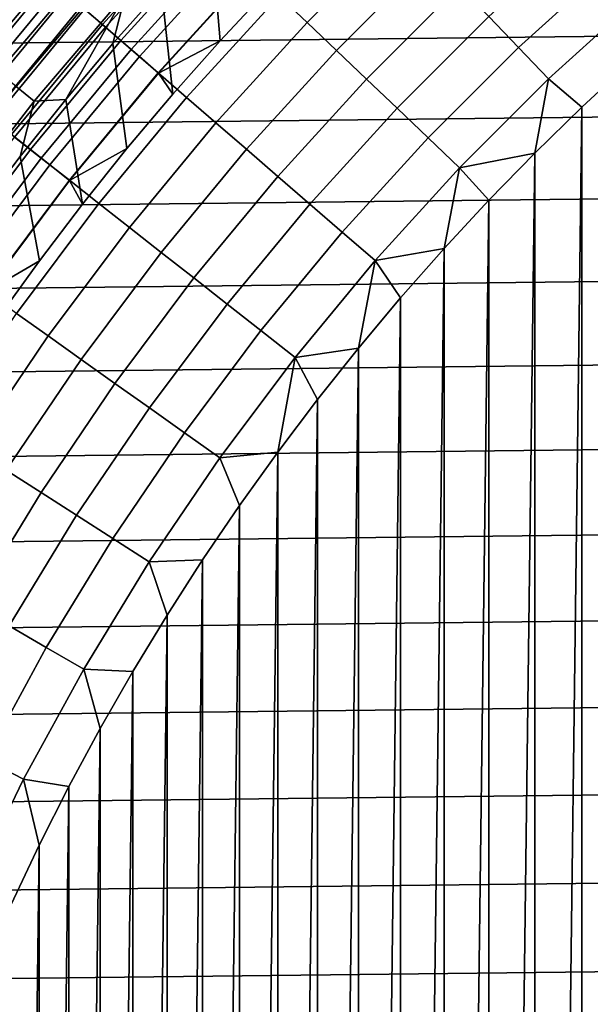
# Model space of a CAD drawing. Header units: metres. Extents: x -109 to 109, y -342 to 66.
# Tile 227 of 512: x -15.39 to -11.65, y 6.45 to 12.9. Entities that reach past the tile are written whole.
import ezdxf

# ---------------------------------------------------------------- set-up
doc = ezdxf.new("R2010")
doc.units = ezdxf.units.M
doc.layers.add('solid_K_24_62_16_000B91', color=7, linetype='CONTINUOUS')

msp = doc.modelspace()

# ---------------------------------------------------------------- linework, layer by layer
at = {"layer": 'solid_K_24_62_16_000B91'}
for points in [[(-13.760678, 13.101286, -31), (-14.078087, 12.759603, -31), (-14.136222, 13.452201, -31), (-13.801888, 13.795015, -31)], [(22.643448, 13.701851, 84.926178), (-22.950981, 13.182799, 84.926178), (-23.246618, 12.656891, 84.926178), (22.950975, 13.182808, 84.926178)], [(-14.986851, 12.98618, -65.826408), (-14.351969, 13.684574, -65.826408), (-14.200665, 13.540306, -66.021317), (-14.828854, 12.849275, -66.021317)], [(-13.691962, 13.05526, -66.509895), (-13.05526, 13.691962, -66.509895), (-12.878916, 13.507019, -66.637932), (-13.507019, 12.878916, -66.637932)], [(-15.962603, 12.905619, -30.687834), (-15.340142, 13.639638, -30.687834), (-15.24253, 13.552846, -30.768835), (-15.861029, 12.823498, -30.768835)], [(-14.84837, 12.866186, -31.107615), (-14.219354, 13.558126, -31.107615), (-14.330963, 13.664546, -31.167591), (-14.964916, 12.967174, -31.167591)], [(-15.861029, 12.823498, -30.768835), (-15.24253, 13.552846, -30.768835), (-15.140109, 13.461778, -30.8384), (-15.754452, 12.737331, -30.8384)], [(-14.728476, 12.762297, -31.060593), (-14.104539, 13.44865, -31.060593), (-14.219354, 13.558126, -31.107615), (-14.84837, 12.866186, -31.107615)], [(-14.828854, 12.849275, -66.021317), (-14.200665, 13.540306, -66.021317), (-14.039673, 13.386801, -66.200798), (-14.66074, 12.703604, -66.200798)], [(-13.507019, 12.878916, -66.637932), (-12.878916, 13.507019, -66.637932), (-12.696713, 13.315929, -66.747398), (-13.315929, 12.696713, -66.747398)], [(-12.318476, 12.919246, -66.908463), (-11.6898, 13.490749, -66.908463), (-11.505603, 13.278173, -66.959244), (-12.124372, 12.715675, -66.959244)], [(-15.754452, 12.737331, -30.8384), (-15.140109, 13.461778, -30.8384), (-15.033626, 13.3671, -30.896017), (-15.643649, 12.647748, -30.896017)], [(-14.606054, 12.656218, -31.026844), (-13.987304, 13.336866, -31.026844), (-14.104539, 13.44865, -31.060593), (-14.728476, 12.762297, -31.060593)], [(-14.078087, 12.759603, -31), (-14.386959, 12.410292, -31), (-14.462019, 13.101319, -31), (-14.136222, 13.452201, -31)], [(-15.998906, 12.581679, -31.527544), (-15.382125, 13.328687, -31.527544), (-15.470611, 13.40536, -31.644464), (-16.09094, 12.654056, -31.644464)], [(-15.643649, 12.647748, -30.896017), (-15.033626, 13.3671, -30.896017), (-14.923859, 13.2695, -30.941269), (-15.529427, 12.5554, -30.941269)], [(-14.66074, 12.703604, -66.200798), (-14.039673, 13.386801, -66.200798), (-13.869816, 13.224843, -66.36393), (-14.48337, 12.549911, -66.36393)], [(-16.00956, 12.590056, -65.159439), (-15.392366, 13.337562, -65.159439), (-15.269329, 13.230948, -65.394363), (-15.881588, 12.489419, -65.394363)], [(-15.89959, 12.503576, -31.420704), (-15.286637, 13.245947, -31.420704), (-15.382125, 13.328687, -31.527544), (-15.998906, 12.581679, -31.527544)], [(-13.987304, 13.336866, -31.026844), (-14.606054, 12.656218, -31.026844), (-14.481943, 12.548676, -31.006601), (-13.86845, 13.22354, -31.006601)], [(-13.315929, 12.696713, -66.747398), (-12.696713, 13.315929, -66.747398), (-12.509582, 13.119672, -66.83773), (-13.119672, 12.509582, -66.83773)], [(-15.793673, 12.420281, -31.324673), (-15.184802, 13.157706, -31.324673), (-15.286637, 13.245947, -31.420704), (-15.89959, 12.503576, -31.420704)], [(-15.881588, 12.489419, -65.394363), (-15.269329, 13.230948, -65.394363), (-15.133926, 13.113622, -65.617065), (-15.740756, 12.378668, -65.617065)], [(-15.529427, 12.5554, -30.941269), (-14.923859, 13.2695, -30.941269), (-14.811605, 13.169691, -30.973827), (-15.41262, 12.460962, -30.973827)], [(-12.124372, 12.715675, -66.959244), (-11.505603, 13.278173, -66.959244), (-11.319501, 13.063401, -66.989807), (-11.928262, 12.510001, -66.989807)], [(22.950975, 13.182808, 84.926178), (-23.246618, 12.656891, 84.926178), (-23.530222, 12.124351, 84.926178), (23.246613, 12.6569, 84.926178)], [(-15.41262, 12.460962, -30.973827), (-14.811605, 13.169691, -30.973827), (-14.697687, 13.0684, -30.993452), (-15.294078, 12.365123, -30.993452)], [(-14.48337, 12.549911, -66.36393), (-13.869816, 13.224843, -66.36393), (-13.691962, 13.05526, -66.509895), (-14.297648, 12.388983, -66.509895)], [(-13.86845, 13.22354, -31.006601), (-14.481943, 12.548676, -31.006601), (-14.078087, 12.759603, -31), (-13.760678, 13.101286, -31)], [(-15.681876, 12.332364, -31.240108), (-15.077317, 13.064569, -31.240108), (-15.184802, 13.157706, -31.324673), (-15.793673, 12.420281, -31.324673)], [(-15.740756, 12.378668, -65.617065), (-15.133926, 13.113622, -65.617065), (-14.986851, 12.98618, -65.826408), (-15.587784, 12.258368, -65.826408)], [(-14.386959, 12.410292, -31), (-14.687203, 12.053467, -31), (-14.779131, 12.742518, -31), (-14.462019, 13.101319, -31)], [(-14.697687, 13.0684, -30.993452), (-14.462019, 13.101319, -31), (-14.779131, 12.742518, -31)], [(-13.119672, 12.509582, -66.83773), (-12.509582, 13.119672, -66.83773), (-12.318476, 12.919246, -66.908463), (-12.919246, 12.318476, -66.908463)], [(-15.564969, 12.240427, -31.167591), (-14.964916, 12.967174, -31.167591), (-15.077317, 13.064569, -31.240108), (-15.681876, 12.332364, -31.240108)], [(-15.294078, 12.365123, -30.993452), (-14.697687, 13.0684, -30.993452), (-15.087294, 12.376111, -31)], [(-14.697687, 13.0684, -30.993452), (-14.779131, 12.742518, -31), (-15.087294, 12.376111, -31)], [(-14.297648, 12.388983, -66.509895), (-13.691962, 13.05526, -66.509895), (-13.507019, 12.878916, -66.637932), (-14.104524, 12.221639, -66.637932)], [(-11.928262, 12.510001, -66.989807), (-11.319501, 13.063401, -66.989807), (-11.392727, 12.617677, -67), (-11.708852, 12.324883, -67)], [(-15.587784, 12.258368, -65.826408), (-14.986851, 12.98618, -65.826408), (-14.828854, 12.849275, -66.021317), (-15.42345, 12.129135, -66.021317)], [(-15.443749, 12.145099, -31.107615), (-14.84837, 12.866186, -31.107615), (-14.964916, 12.967174, -31.167591), (-15.564969, 12.240427, -31.167591)], [(-12.919246, 12.318476, -66.908463), (-12.318476, 12.919246, -66.908463), (-12.124372, 12.715675, -66.959244), (-12.715675, 12.124372, -66.959244)], [(-15.319048, 12.047032, -31.060593), (-14.728476, 12.762297, -31.060593), (-14.84837, 12.866186, -31.107615), (-15.443749, 12.145099, -31.107615)], [(-15.42345, 12.129135, -66.021317), (-14.828854, 12.849275, -66.021317), (-14.66074, 12.703604, -66.200798), (-15.248596, 11.991629, -66.200798)], [(-14.104524, 12.221639, -66.637932), (-13.507019, 12.878916, -66.637932), (-13.315929, 12.696713, -66.747398), (-13.904982, 12.048735, -66.747398)], [(-15.191717, 11.946898, -31.026844), (-14.606054, 12.656218, -31.026844), (-14.728476, 12.762297, -31.060593), (-15.319048, 12.047032, -31.060593)], [(-14.687203, 12.053467, -31), (-14.978582, 11.689397, -31), (-15.087294, 12.376111, -31), (-14.779131, 12.742518, -31)], [(-14.481943, 12.548676, -31.006601), (-14.386959, 12.410292, -31), (-14.078087, 12.759603, -31)], [(-12.715675, 12.124372, -66.959244), (-12.124372, 12.715675, -66.959244), (-11.928262, 12.510001, -66.989807), (-12.510001, 11.928262, -66.989807)], [(23.246613, 12.6569, 84.926178), (-23.530222, 12.124351, 84.926178), (-23.801601, 11.585552, 84.926178), (23.530216, 12.12436, 84.926178)], [(-15.248596, 11.991629, -66.200798), (-14.66074, 12.703604, -66.200798), (-14.48337, 12.549911, -66.36393), (-15.064114, 11.84655, -66.36393)], [(-14.606054, 12.656218, -31.026844), (-15.191717, 11.946898, -31.026844), (-15.062631, 11.845384, -31.006601), (-14.481943, 12.548676, -31.006601)], [(-13.904982, 12.048735, -66.747398), (-13.315929, 12.696713, -66.747398), (-13.119672, 12.509582, -66.83773), (-13.700041, 11.871153, -66.83773)], [(-11.708841, -12.324894, -67), (-11.708852, 12.324883, -67), (-11.392727, 12.617677, -67)], [(-11.392715, -12.617687, -67), (-11.708841, -12.324894, -67), (-11.392727, 12.617677, -67)], [(-15.064114, 11.84655, -66.36393), (-14.48337, 12.549911, -66.36393), (-14.297648, 12.388983, -66.509895), (-14.870945, 11.69464, -66.509895)], [(-14.481943, 12.548676, -31.006601), (-15.062631, 11.845384, -31.006601), (-14.687203, 12.053467, -31), (-14.386959, 12.410292, -31)], [(-15.979753, 11.724842, -30.973827), (-15.41262, 12.460962, -30.973827), (-15.294078, 12.365123, -30.993452), (-15.85685, 11.634665, -30.993452)], [(-13.700041, 11.871153, -66.83773), (-13.119672, 12.509582, -66.83773), (-12.919246, 12.318476, -66.908463), (-13.490749, 11.6898, -66.908463)], [(-12.510001, 11.928262, -66.989807), (-11.928262, 12.510001, -66.989807), (-12.017395, 12.024233, -67)], [(-11.928262, 12.510001, -66.989807), (-11.708852, 12.324883, -67), (-12.017395, 12.024233, -67)], [(-14.870945, 11.69464, -66.509895), (-14.297648, 12.388983, -66.509895), (-14.104524, 12.221639, -66.637932), (-14.670076, 11.536675, -66.637932)], [(-15.85685, 11.634665, -30.993452), (-15.294078, 12.365123, -30.993452), (-15.38642, 12.002191, -31), (-15.676219, 11.621132, -31)], [(-14.978582, 11.689397, -31), (-15.260933, 11.3183, -31), (-15.38642, 12.002191, -31), (-15.087294, 12.376111, -31)], [(-15.294078, 12.365123, -30.993452), (-15.087294, 12.376111, -31), (-15.38642, 12.002191, -31)], [(-12.017385, -12.024244, -67), (-12.017395, 12.024233, -67), (-11.708852, 12.324883, -67)], [(-11.708841, -12.324894, -67), (-12.017385, -12.024244, -67), (-11.708852, 12.324883, -67)], [(-13.490749, 11.6898, -66.908463), (-12.919246, 12.318476, -66.908463), (-12.715675, 12.124372, -66.959244), (-13.278173, 11.505603, -66.959244)], [(-14.670076, 11.536675, -66.637932), (-14.104524, 12.221639, -66.637932), (-13.904982, 12.048735, -66.747398), (-14.462534, 11.373462, -66.747398)], [(-15.874917, 11.304478, -31.060593), (-15.319048, 12.047032, -31.060593), (-15.443749, 12.145099, -31.107615), (-16.004145, 11.3965, -31.107615)], [(23.530216, 12.12436, 84.926178), (-23.801601, 11.585552, 84.926178), (-24.060682, 11.040631, 84.926178), (23.801596, 11.585562, 84.926178)], [(-15.983109, 11.38152, -66.021317), (-15.42345, 12.129135, -66.021317), (-15.248596, 11.991629, -66.200798), (-15.801909, 11.252489, -66.200798)], [(-13.278173, 11.505603, -66.959244), (-12.715675, 12.124372, -66.959244), (-12.510001, 11.928262, -66.989807), (-13.063401, 11.319501, -66.989807)], [(-15.742967, 11.210516, -31.026844), (-15.191717, 11.946898, -31.026844), (-15.319048, 12.047032, -31.060593), (-15.874917, 11.304478, -31.060593)], [(-15.260933, 11.3183, -31), (-15.53412, 10.940341, -31), (-15.676219, 11.621132, -31), (-15.38642, 12.002191, -31)], [(-15.062631, 11.845384, -31.006601), (-14.978582, 11.689397, -31), (-14.687203, 12.053467, -31)], [(-14.462534, 11.373462, -66.747398), (-13.904982, 12.048735, -66.747398), (-13.700041, 11.871153, -66.83773), (-14.249375, 11.205833, -66.83773)], [(-12.510001, 11.928262, -66.989807), (-12.017395, 12.024233, -67), (-12.318292, 11.715787, -67)], [(-12.318281, -11.715798, -67), (-12.318292, 11.715787, -67), (-12.017395, 12.024233, -67)], [(-12.017385, -12.024244, -67), (-12.318281, -11.715798, -67), (-12.017395, 12.024233, -67)], [(-15.801909, 11.252489, -66.200798), (-15.248596, 11.991629, -66.200798), (-15.064114, 11.84655, -66.36393), (-15.610733, 11.116353, -66.36393)], [(-15.191717, 11.946898, -31.026844), (-15.742967, 11.210516, -31.026844), (-15.609196, 11.115257, -31.006601), (-15.062631, 11.845384, -31.006601)], [(-13.063401, 11.319501, -66.989807), (-12.510001, 11.928262, -66.989807), (-12.611211, 11.399882, -67)], [(-12.510001, 11.928262, -66.989807), (-12.318292, 11.715787, -67), (-12.611211, 11.399882, -67)], [(-15.610733, 11.116353, -66.36393), (-15.064114, 11.84655, -66.36393), (-14.870945, 11.69464, -66.509895), (-15.410555, 10.973806, -66.509895)], [(-15.062631, 11.845384, -31.006601), (-15.609196, 11.115257, -31.006601), (-15.260933, 11.3183, -31), (-14.978582, 11.689397, -31)], [(-14.249375, 11.205833, -66.83773), (-13.700041, 11.871153, -66.83773), (-13.490749, 11.6898, -66.908463), (-14.031692, 11.034644, -66.908463)], [(-15.410555, 10.973806, -66.509895), (-14.870945, 11.69464, -66.509895), (-14.670076, 11.536675, -66.637932), (-15.202397, 10.825579, -66.637932)], [(-14.031692, 11.034644, -66.908463), (-13.490749, 11.6898, -66.908463), (-13.278173, 11.505603, -66.959244), (-13.810593, 10.86077, -66.959244)], [(-12.6112, -11.399894, -67), (-12.611211, 11.399882, -67), (-12.318292, 11.715787, -67)], [(-12.318281, -11.715798, -67), (-12.6112, -11.399894, -67), (-12.318292, 11.715787, -67)], [(23.801596, 11.585562, 84.926178), (-24.060682, 11.040631, 84.926178), (-24.307245, 10.490058, 84.926178), (24.060677, 11.040641, 84.926178)], [(-15.202397, 10.825579, -66.637932), (-14.670076, 11.536675, -66.637932), (-14.462534, 11.373462, -66.747398), (-14.987324, 10.672424, -66.747398)], [(-13.810593, 10.86077, -66.959244), (-13.278173, 11.505603, -66.959244), (-13.063401, 11.319501, -66.989807), (-13.587208, 10.685099, -66.989807)], [(-14.987324, 10.672424, -66.747398), (-14.462534, 11.373462, -66.747398), (-14.249375, 11.205833, -66.83773), (-14.766431, 10.515128, -66.83773)], [(-13.063401, 11.319501, -66.989807), (-12.611211, 11.399882, -67), (-12.896081, 11.0766, -67)], [(-12.89607, -11.076612, -67), (-12.896081, 11.0766, -67), (-12.611211, 11.399882, -67)], [(-12.6112, -11.399894, -67), (-12.89607, -11.076612, -67), (-12.611211, 11.399882, -67)], [(-15.609196, 11.115257, -31.006601), (-15.53412, 10.940341, -31), (-15.260933, 11.3183, -31)], [(-13.587208, 10.685099, -66.989807), (-13.063401, 11.319501, -66.989807), (-13.172629, 10.746245, -67)], [(-13.063401, 11.319501, -66.989807), (-12.896081, 11.0766, -67), (-13.172629, 10.746245, -67)], [(-14.766431, 10.515128, -66.83773), (-14.249375, 11.205833, -66.83773), (-14.031692, 11.034644, -66.908463), (-14.540848, 10.354491, -66.908463)], [(24.060677, 11.040641, 84.926178), (-24.307245, 10.490058, 84.926178), (-24.541252, 9.933911, 84.926178), (24.30724, 10.490067, 84.926178)], [(-14.540848, 10.354491, -66.908463), (-14.031692, 11.034644, -66.908463), (-13.810593, 10.86077, -66.959244), (-14.311727, 10.191335, -66.959244)], [(-13.172619, -10.746258, -67), (-13.172629, 10.746245, -67), (-12.896081, 11.0766, -67)], [(-12.89607, -11.076612, -67), (-13.172619, -10.746258, -67), (-12.896081, 11.0766, -67)], [(-15.915255, 10.228113, -66.509895), (-15.410555, 10.973806, -66.509895), (-15.202397, 10.825579, -66.637932), (-15.70028, 10.089957, -66.637932)], [(-14.311727, 10.191335, -66.959244), (-13.810593, 10.86077, -66.959244), (-13.587208, 10.685099, -66.989807), (-14.080235, 10.02649, -66.989807)], [(-15.70028, 10.089957, -66.637932), (-15.202397, 10.825579, -66.637932), (-14.987324, 10.672424, -66.747398), (-15.478163, 9.947211, -66.747398)], [(-13.587208, 10.685099, -66.989807), (-13.172629, 10.746245, -67), (-13.440727, 10.408979, -67)], [(-13.440717, -10.408993, -67), (-13.440727, 10.408979, -67), (-13.172629, 10.746245, -67)], [(-13.172619, -10.746258, -67), (-13.440717, -10.408993, -67), (-13.172629, 10.746245, -67)], [(-15.478163, 9.947211, -66.747398), (-14.987324, 10.672424, -66.747398), (-14.766431, 10.515128, -66.83773), (-15.250035, 9.800603, -66.83773)], [(-14.080235, 10.02649, -66.989807), (-13.587208, 10.685099, -66.989807), (-13.700203, 10.065008, -67)], [(-13.587208, 10.685099, -66.989807), (-13.440727, 10.408979, -67), (-13.700203, 10.065008, -67)], [(24.30724, 10.490067, 84.926178), (-24.541252, 9.933911, 84.926178), (-24.762497, 9.372688, 84.926178), (24.541248, 9.933921, 84.926178)], [(-15.250035, 9.800603, -66.83773), (-14.766431, 10.515128, -66.83773), (-14.540848, 10.354491, -66.908463), (-15.017065, 9.650882, -66.908463)], [(-13.700192, -10.065022, -67), (-13.700203, 10.065008, -67), (-13.440727, 10.408979, -67)], [(-13.440717, -10.408993, -67), (-13.700192, -10.065022, -67), (-13.440727, 10.408979, -67)], [(-15.017065, 9.650882, -66.908463), (-14.540848, 10.354491, -66.908463), (-14.311727, 10.191335, -66.959244), (-14.780439, 9.498812, -66.959244)], [(-14.780439, 9.498812, -66.959244), (-14.311727, 10.191335, -66.959244), (-14.080235, 10.02649, -66.989807), (-14.541368, 9.345169, -66.989807)], [(-14.541368, 9.345169, -66.989807), (-14.080235, 10.02649, -66.989807), (-13.950848, 9.714619, -67), (-14.192577, 9.357923, -67)], [(-14.080235, 10.02649, -66.989807), (-13.700203, 10.065008, -67), (-13.950848, 9.714619, -67)], [(-13.950839, -9.714632, -67), (-13.950848, 9.714619, -67), (-13.700203, 10.065008, -67)], [(-13.700192, -10.065022, -67), (-13.950839, -9.714632, -67), (-13.700203, 10.065008, -67)], [(-15.933938, 9.199464, -66.747398), (-15.478163, 9.947211, -66.747398), (-15.250035, 9.800603, -66.83773), (-15.699094, 9.063876, -66.83773)], [(24.541248, 9.933921, 84.926178), (-24.762497, 9.372688, 84.926178), (-24.970949, 8.806462, 84.926178), (24.762493, 9.372699, 84.926178)], [(-15.699094, 9.063876, -66.83773), (-15.250035, 9.800603, -66.83773), (-15.017065, 9.650882, -66.908463), (-15.459263, 8.925409, -66.908463)], [(-14.192568, -9.357936, -67), (-14.192577, 9.357923, -67), (-13.950848, 9.714619, -67)], [(-13.950839, -9.714632, -67), (-14.192568, -9.357936, -67), (-13.950848, 9.714619, -67)], [(-15.459263, 8.925409, -66.908463), (-15.017065, 9.650882, -66.908463), (-14.780439, 9.498812, -66.959244), (-15.21567, 8.784771, -66.959244)], [(-15.21567, 8.784771, -66.959244), (-14.780439, 9.498812, -66.959244), (-14.541368, 9.345169, -66.989807), (-14.969558, 8.642678, -66.989807)], [(24.762493, 9.372699, 84.926178), (-24.970949, 8.806462, 84.926178), (-25.16643, 8.235711, 84.926178), (24.970947, 8.806472, 84.926178)], [(-14.541368, 9.345169, -66.989807), (-14.192577, 9.357923, -67), (-14.42514, 8.995294, -67)], [(-14.425132, -8.995307, -67), (-14.42514, 8.995294, -67), (-14.192577, 9.357923, -67)], [(-14.192568, -9.357936, -67), (-14.425132, -8.995307, -67), (-14.192577, 9.357923, -67)], [(-14.969558, 8.642678, -66.989807), (-14.541368, 9.345169, -66.989807), (-14.42514, 8.995294, -67), (-14.64849, 8.626802, -67)], [(-14.648481, -8.626817, -67), (-14.64849, 8.626802, -67), (-14.42514, 8.995294, -67)], [(-14.425132, -8.995307, -67), (-14.648481, -8.626817, -67), (-14.42514, 8.995294, -67)], [(-15.866441, 8.179719, -66.908463), (-15.459263, 8.925409, -66.908463), (-15.21567, 8.784771, -66.959244), (-15.616432, 8.05083, -66.959244)], [(24.970947, 8.806472, 84.926178), (-25.16643, 8.235711, 84.926178), (-25.348896, 7.660576, 84.926178), (25.166428, 8.235722, 84.926178)], [(-15.616432, 8.05083, -66.959244), (-15.21567, 8.784771, -66.959244), (-14.969558, 8.642678, -66.989807), (-15.363838, 7.920609, -66.989807)], [(-15.363838, 7.920609, -66.989807), (-14.969558, 8.642678, -66.989807), (-14.862383, 8.252849, -67), (-15.066769, 7.87353, -67)], [(-14.969558, 8.642678, -66.989807), (-14.64849, 8.626802, -67), (-14.862383, 8.252849, -67)], [(-14.862375, -8.252863, -67), (-14.862383, 8.252849, -67), (-14.64849, 8.626802, -67)], [(-14.648481, -8.626817, -67), (-14.862375, -8.252863, -67), (-14.64849, 8.626802, -67)], [(25.166428, 8.235722, 84.926178), (-25.348896, 7.660576, 84.926178), (-25.518194, 7.081512, 84.926178), (25.348892, 7.660587, 84.926178)], [(-15.066761, -7.873545, -67), (-15.066769, 7.87353, -67), (-14.862383, 8.252849, -67)], [(-14.862375, -8.252863, -67), (-15.066761, -7.873545, -67), (-14.862383, 8.252849, -67)], [(-15.981817, 7.298652, -66.959244), (-15.616432, 8.05083, -66.959244), (-15.363838, 7.920609, -66.989807), (-15.723313, 7.180597, -66.989807)], [(-15.723313, 7.180597, -66.989807), (-15.363838, 7.920609, -66.989807), (-15.261451, 7.489197, -67), (-15.446338, 7.100046, -67)], [(-15.363838, 7.920609, -66.989807), (-15.066769, 7.87353, -67), (-15.261451, 7.489197, -67)], [(-15.261443, -7.489211, -67), (-15.261451, 7.489197, -67), (-15.066769, 7.87353, -67)], [(-15.066761, -7.873545, -67), (-15.261443, -7.489211, -67), (-15.066769, 7.87353, -67)], [(25.348892, 7.660587, 84.926178), (-25.518194, 7.081512, 84.926178), (-25.674267, 6.49876, 84.926178), (25.51819, 7.081523, 84.926178)], [(-15.446331, -7.10006, -67), (-15.446338, 7.100046, -67), (-15.261451, 7.489197, -67)], [(-15.261443, -7.489211, -67), (-15.446331, -7.10006, -67), (-15.261451, 7.489197, -67)], [(25.51819, 7.081523, 84.926178), (-25.674267, 6.49876, 84.926178), (-25.817019, 5.912654, 84.926178), (25.674263, 6.498771, 84.926178)], [(25.674263, 6.498771, 84.926178), (-25.817019, 5.912654, 84.926178), (-25.946384, 5.323495, 84.926178), (25.817017, 5.912664, 84.926178)]]:
    msp.add_3dface(points, dxfattribs=at)

doc.saveas('drawing.dxf')
